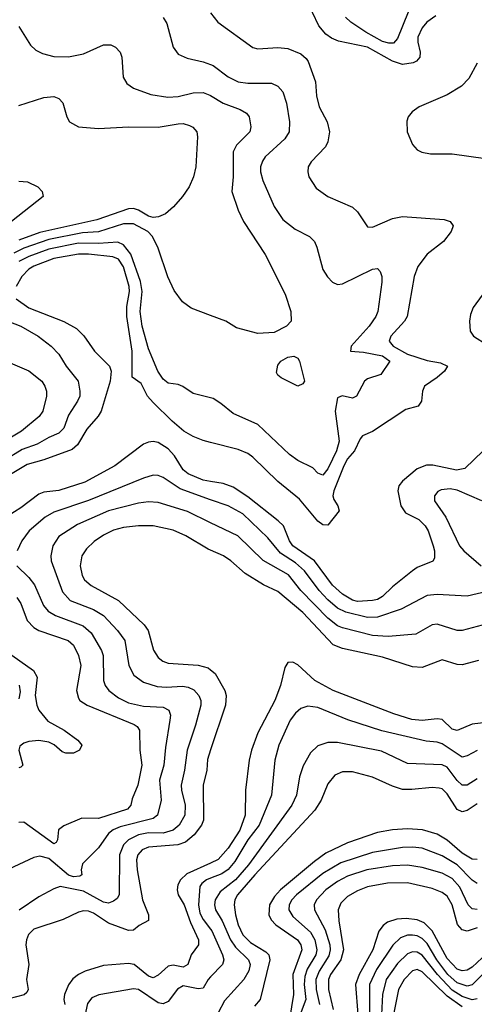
# Model space of a CAD drawing. Header units: inches. Extents: x 1308407 to 1441228, y 959628 to 1036311.
# Tile 319 of 656: x 1359233 to 1361059, y 1013711 to 1017660. Entities that reach past the tile are written whole.
import ezdxf

# ---------------------------------------------------------------- set-up
doc = ezdxf.new("R2010")
doc.units = ezdxf.units.IN
doc.header["$MEASUREMENT"] = 0
doc.layers.add('B3051', color=7, linetype='Continuous')
doc.layers.add('B3061', color=7, linetype='Continuous')

msp = doc.modelspace()

# ---------------------------------------------------------------- linework, layer by layer
at = {"layer": 'B3051', "color": 5}
for points, elevation in [([(1359810, 1017668.8), (1359824.3, 1017644.3), (1359849.3, 1017549.3), (1359870, 1017521.7), (1359905.5, 1017505.5), (1359970.7, 1017490.7), (1360000, 1017480)], 2660), ([(1359230, 1017632.7), (1359276.9, 1017556.9), (1359298, 1017538), (1359324.4, 1017524.4), (1359370, 1017512.2), (1359430, 1017511.1), (1359490, 1017523.2), (1359570, 1017558.5), (1359599.4, 1017559.4), (1359618, 1017550), (1359636.5, 1017530), (1359644, 1017510), (1359649.3, 1017429.3), (1359664, 1017404), (1359690, 1017384.7), (1359759.6, 1017359.6), (1359828.9, 1017348.9), (1359870, 1017351.4), (1359930, 1017366.3), (1359970, 1017367.3), (1359997.2, 1017357.2), (1360000, 1017355.5)], 2640), ([(1359230, 1017315.6), (1359330, 1017347.7), (1359370, 1017351.1), (1359390, 1017343.1), (1359406.5, 1017326.5), (1359422.6, 1017270), (1359433.1, 1017250), (1359470, 1017229.4), (1359550, 1017223), (1359670, 1017230.1), (1359790, 1017228.3), (1359870, 1017242.5), (1359890, 1017242.7), (1359915.8, 1017235.8), (1359928.5, 1017228.5), (1359944.6, 1017210), (1359946.9, 1017190), (1359940.1, 1017070), (1359931, 1017030), (1359913.9, 1016990), (1359887.2, 1016950), (1359850.6, 1016909.4), (1359818.4, 1016881.6), (1359791.4, 1016868.6), (1359770, 1016866.6), (1359750, 1016871.4), (1359710, 1016896.3), (1359690, 1016902.2), (1359670, 1016901.4), (1359543, 1016857), (1359314, 1016806), (1359230, 1016775)], 2620), ([(1359230, 1017012.6), (1359264.7, 1017010), (1359306.8, 1016990), (1359324, 1016970), (1359328, 1016950), (1359148.6, 1016810)], 2580), ([(1360000, 1016473), (1359922.4, 1016502.4), (1359887.6, 1016527.6), (1359853.3, 1016573.3), (1359828.2, 1016628.2), (1359790, 1016743), (1359766.4, 1016790), (1359747.6, 1016810), (1359690, 1016840.8), (1359650, 1016840.8), (1359550.5, 1016809.5), (1359485.1, 1016805.1), (1359350, 1016778), (1359250, 1016743.4), (1359210, 1016722.7)], 2640), ([(1360000, 1016143.1), (1359930, 1016160.6), (1359889.1, 1016189.1), (1359870, 1016197), (1359830, 1016201.4), (1359810, 1016217.9), (1359788.5, 1016250), (1359750, 1016339.4), (1359725.5, 1016430), (1359716.7, 1016490), (1359725.5, 1016570), (1359718.6, 1016610), (1359679.1, 1016719.1), (1359650, 1016757.3), (1359627, 1016767), (1359550, 1016761.6), (1359470, 1016762.9), (1359350, 1016739.4), (1359270, 1016710), (1359230.5, 1016690)], 2660), ([(1360000, 1015963.8), (1359970, 1015971.4), (1359930, 1015987.6), (1359893.1, 1016010), (1359845.1, 1016050), (1359770, 1016123.9), (1359747, 1016150), (1359720.6, 1016200.6), (1359685.6, 1016225.6), (1359684.5, 1016330), (1359663.2, 1016470), (1359664.2, 1016510), (1359674.6, 1016570), (1359672.5, 1016590), (1359650, 1016669.1), (1359630, 1016698.6), (1359608, 1016708), (1359510, 1016718.9), (1359470, 1016718.7), (1359370, 1016701.3), (1359290, 1016671.7), (1359270, 1016658.8), (1359242.6, 1016630), (1359219.8, 1016590)], 2680), ([(1359219.6, 1016539.6), (1359270, 1016504.2), (1359410, 1016449.5), (1359461.5, 1016421.5), (1359491.2, 1016391.2), (1359534.2, 1016330), (1359594, 1016270), (1359600.6, 1016250), (1359596.8, 1016210), (1359560.3, 1016090), (1359548.9, 1016070), (1359503.1, 1016016.9), (1359465, 1015955), (1359443.8, 1015936.2), (1359330, 1015894), (1359263.7, 1015876.3), (1359190, 1015831.9)], 2680), ([(1359190, 1016448.8), (1359238.2, 1016430), (1359307.3, 1016390), (1359359.8, 1016350), (1359390, 1016317.8), (1359420.5, 1016270), (1359467.8, 1016210), (1359475.1, 1016170), (1359474.3, 1016150), (1359465.9, 1016130), (1359430, 1016073.1), (1359410, 1016021.2), (1359390, 1016000.9), (1359350, 1015984.5), (1359303.2, 1015956.8), (1359243.5, 1015936.5), (1359170, 1015891)], 2660), ([(1359110, 1016319.1), (1359270, 1016251.9), (1359321.7, 1016210), (1359334.8, 1016190), (1359341.1, 1016170), (1359341, 1016150), (1359325.9, 1016090), (1359311.9, 1016068.1), (1359240.5, 1016010), (1359150, 1015955.9)], 2640), ([(1360000, 1015807.7), (1359970, 1015812.6), (1359910, 1015837.9), (1359890, 1015854.3), (1359855.2, 1015910), (1359830, 1015938.3), (1359790, 1015963.4), (1359770, 1015968.6), (1359750, 1015965.9), (1359730, 1015956.8), (1359615.4, 1015870), (1359495.3, 1015804.7), (1359390, 1015771.1), (1359330, 1015764.9), (1359310, 1015757), (1359237.9, 1015702.1), (1359187.2, 1015670)], 2720), ([(1360000, 1015734.6), (1359877.7, 1015777.7), (1359810, 1015824.3), (1359790, 1015831.8), (1359770, 1015832.9), (1359730, 1015821.1), (1359510, 1015731.5), (1359370, 1015685), (1359335.9, 1015664.1), (1359270.9, 1015610), (1359241.9, 1015570), (1359223.5, 1015530)], 2740), ([(1360000, 1015641.9), (1359906.8, 1015686.8), (1359790, 1015723.9), (1359750, 1015725.9), (1359710, 1015720.7), (1359590, 1015689.9), (1359464.9, 1015635.1), (1359390, 1015587.3), (1359366.3, 1015550), (1359358.3, 1015510), (1359359.5, 1015490), (1359404.9, 1015364.9), (1359436.3, 1015330), (1359530, 1015294.3), (1359570, 1015270.6), (1359626.4, 1015210), (1359655.7, 1015170), (1359671.9, 1015070), (1359691.4, 1015031.4), (1359730, 1015003.3), (1359785.7, 1014985.7), (1359823.1, 1014983.1), (1359887.4, 1014987.4), (1359910, 1014983.4), (1359932.4, 1014972.4), (1359953.3, 1014950), (1359960.4, 1014930), (1359960.4, 1014910), (1359939.8, 1014830), (1359906.5, 1014730), (1359895.8, 1014650), (1359881.8, 1014590), (1359882.8, 1014570), (1359898.2, 1014510), (1359895.9, 1014470), (1359874.3, 1014430), (1359850, 1014410), (1359810, 1014397.5), (1359750, 1014398.1), (1359710, 1014390.2), (1359670.1, 1014370), (1359649.6, 1014350.4), (1359634.4, 1014310), (1359633.1, 1014150), (1359624.5, 1014135.5), (1359610, 1014125), (1359590, 1014116.2), (1359570, 1014120.7), (1359490, 1014164.3), (1359396.1, 1014183.9), (1359370, 1014174.6), (1359310, 1014142.2), (1359231.9, 1014088.1)], 2760), ([(1360000, 1015532.4), (1359990, 1015536.7), (1359900.8, 1015590), (1359850, 1015612.6), (1359770, 1015629.9), (1359710, 1015629.9), (1359650, 1015622.7), (1359610, 1015611.9), (1359570, 1015592.8), (1359532.8, 1015567.2), (1359502.1, 1015537.9), (1359483.5, 1015510), (1359475.7, 1015470), (1359484.4, 1015430), (1359493.8, 1015413.8), (1359520.2, 1015390), (1359630.7, 1015330.7), (1359732.9, 1015232.9), (1359749.7, 1015209.7), (1359771, 1015131), (1359790, 1015101.5), (1359807.6, 1015087.6), (1359830, 1015079.6), (1359950, 1015071), (1359990, 1015061), (1360000, 1015052.8)], 2780), ([(1359222.2, 1015470), (1359270, 1015423.2), (1359293.5, 1015393.5), (1359329.6, 1015310), (1359347.7, 1015287.7), (1359377.2, 1015270), (1359488.9, 1015228.9), (1359520.4, 1015200.4), (1359562, 1015130), (1359569.1, 1015110), (1359570.1, 1015010), (1359576.8, 1014990), (1359590.9, 1014970), (1359630, 1014939.6), (1359670, 1014919.6), (1359730, 1014906.4), (1359810, 1014902), (1359832.6, 1014890), (1359838.5, 1014870), (1359836.8, 1014850), (1359818.6, 1014741.4), (1359812.7, 1014670), (1359795.3, 1014610), (1359802, 1014530), (1359786.8, 1014470), (1359770, 1014456), (1359637.1, 1014422.9), (1359608.9, 1014411.1), (1359590, 1014396.2), (1359550, 1014338.4), (1359485.6, 1014274.4), (1359479.8, 1014250), (1359482.3, 1014230), (1359475.2, 1014224.8), (1359450, 1014222), (1359430, 1014229), (1359350, 1014295.3), (1359314.4, 1014305.6), (1359290, 1014300.3), (1359190, 1014252.8)], 2740), ([(1359222, 1015342), (1359238.5, 1015318.5), (1359262.9, 1015250), (1359290, 1015221.9), (1359310.4, 1015210.4), (1359428.2, 1015170), (1359450, 1015150.8), (1359470.1, 1015110), (1359478.6, 1015070), (1359461.7, 1014970), (1359470, 1014938.5), (1359475.3, 1014930), (1359504.5, 1014910), (1359693.7, 1014833.7), (1359705, 1014825), (1359714.4, 1014810), (1359715.7, 1014730), (1359723.8, 1014670), (1359708.3, 1014590), (1359684.7, 1014535.3), (1359680.1, 1014510), (1359666.7, 1014493.3), (1359550, 1014456.7), (1359482.7, 1014457.3), (1359410, 1014427.2), (1359389.6, 1014410.4), (1359385.2, 1014370), (1359379.7, 1014360.3), (1359370, 1014354.8), (1359250, 1014440.8), (1359230, 1014440.4)], 2720), ([(1359146.2, 1015150), (1359289.1, 1015049.1), (1359303.3, 1015023.3), (1359295.4, 1014950), (1359301.9, 1014910), (1359310.4, 1014890), (1359346.7, 1014846.7), (1359411.8, 1014810), (1359467.1, 1014770), (1359482.4, 1014750), (1359473.4, 1014730), (1359450, 1014718.3), (1359418.6, 1014718.6), (1359403.7, 1014723.7), (1359371.4, 1014751.4), (1359350, 1014762.6), (1359310, 1014768.9), (1359270, 1014764.8), (1359250, 1014758.7), (1359233.9, 1014746.1), (1359229.4, 1014730), (1359246.2, 1014670), (1359238.2, 1014661.8), (1359230, 1014658.8)], 2680), ([(1359231.5, 1014991.5), (1359235.4, 1014964.6), (1359230, 1014936.4)], 2660), ([(1360000, 1014732.2), (1359987, 1014693), (1359984.2, 1014650), (1359970.1, 1014590), (1359971.4, 1014450), (1359962.8, 1014430), (1359933.6, 1014390), (1359898.9, 1014361.1), (1359868.8, 1014351.2), (1359750, 1014340.9), (1359724.6, 1014330), (1359707.4, 1014310), (1359702.1, 1014290), (1359704.5, 1014250), (1359726.8, 1014130), (1359750.9, 1014070), (1359750, 1014047.1), (1359713, 1014027), (1359690, 1014008.3), (1359670, 1014006.8), (1359590, 1014035.8), (1359530, 1014076.1), (1359510, 1014084.7), (1359490, 1014086), (1359470, 1014081.1), (1359408.3, 1014051.7), (1359290, 1014012.1), (1359268.8, 1013991.2), (1359260.1, 1013970), (1359258.4, 1013950), (1359269.8, 1013870), (1359260.1, 1013810), (1359267.2, 1013770), (1359261.5, 1013758.5), (1359250.9, 1013749.1), (1359190, 1013733.1)], 2780), ([(1360000, 1014277.6), (1359905.1, 1014234.9), (1359878.5, 1014210), (1359868.9, 1014190), (1359866.1, 1014170), (1359870.1, 1014150), (1359894.4, 1014110), (1359919.2, 1014039.2), (1359950.9, 1013970), (1359950.9, 1013949.1), (1359922.5, 1013910), (1359909.2, 1013870.8), (1359890, 1013860.6), (1359850, 1013867.7), (1359830, 1013863.9), (1359790, 1013827.9), (1359770, 1013817.1), (1359750, 1013823.4), (1359693.3, 1013870), (1359670, 1013874.1), (1359570, 1013867), (1359496.4, 1013843.6), (1359469.7, 1013830.3), (1359447.4, 1013812.6), (1359430, 1013789.1), (1359413.3, 1013750), (1359411.2, 1013730), (1359414.1, 1013710)], 2820), ([(1360000, 1014216.5), (1359983.8, 1014210), (1359964.6, 1014195.4), (1359956.9, 1014183.1), (1359951.4, 1014110), (1359956.3, 1014076.3), (1359970, 1014050.6), (1360000, 1014011.8)], 2840), ([(1360000, 1013821.1), (1359990, 1013810.8), (1359970, 1013775.4), (1359950, 1013773), (1359890, 1013785.6), (1359867.6, 1013772.4), (1359830, 1013722.4), (1359810, 1013713), (1359790, 1013716.6), (1359710, 1013770.4), (1359690, 1013772.6), (1359551.1, 1013748.9), (1359523, 1013737), (1359505.3, 1013714.7), (1359494.8, 1013665.2)], 2840)]:
    msp.add_lwpolyline(points, dxfattribs=dict(at, elevation=elevation))
at = {"layer": 'B3061', "color": 5}
for points, elevation in [([(1360904.3, 1017675.7), (1360867.9, 1017650), (1360850, 1017626.5), (1360832.2, 1017590), (1360831.6, 1017570), (1360842, 1017530), (1360839.5, 1017510), (1360826.4, 1017493.6), (1360813.8, 1017486.2), (1360770, 1017480.4), (1360730, 1017493.3), (1360630, 1017549.3), (1360514.1, 1017574.1), (1360485.8, 1017585.8), (1360462.1, 1017602.1), (1360434.7, 1017634.7), (1360383.3, 1017743.3)], 2680), ([(1360000, 1017686.6), (1360028.9, 1017650), (1360170, 1017547.8), (1360190, 1017542.8), (1360270, 1017548.6), (1360310, 1017544.7), (1360362.3, 1017522.3), (1360384.3, 1017504.3), (1360392, 1017492), (1360421.8, 1017410), (1360425.5, 1017354.5), (1360436, 1017310), (1360468.6, 1017250), (1360478, 1017210), (1360470.2, 1017170.2), (1360461.3, 1017150), (1360403.9, 1017090), (1360392.3, 1017070), (1360390.2, 1017050), (1360394.4, 1017030), (1360423.6, 1016983.6), (1360470.1, 1016950.1), (1360570, 1016907.9), (1360589.4, 1016889.4), (1360630, 1016828.4), (1360650, 1016828.1), (1360730, 1016862.7), (1360770, 1016871), (1360937.7, 1016857.7), (1360961.6, 1016850), (1360973.5, 1016833.5), (1360966.5, 1016810), (1360935.6, 1016770), (1360870, 1016719.4), (1360831.7, 1016670), (1360817.7, 1016630), (1360789, 1016470), (1360778.6, 1016450), (1360723.7, 1016390), (1360717.4, 1016370), (1360732.6, 1016350), (1360790, 1016318.2), (1360870, 1016293.5), (1360922.9, 1016282.9), (1360951.4, 1016270), (1360938.5, 1016250), (1360910, 1016224.6), (1360859.2, 1016190), (1360850.7, 1016169.3), (1360847.3, 1016130), (1360833.6, 1016110), (1360784.2, 1016095.8), (1360650, 1016008.6), (1360610, 1015990.6), (1360600.8, 1015979.2), (1360577.3, 1015930), (1360550, 1015897.9), (1360535.2, 1015870), (1360494.4, 1015770), (1360491.3, 1015750), (1360495.3, 1015735.3), (1360510.6, 1015710), (1360516.6, 1015690), (1360470, 1015632.1), (1360450, 1015633.6), (1360430, 1015649.1), (1360357, 1015737), (1360270, 1015807.3), (1360170, 1015905.6), (1360150, 1015919.4), (1360110, 1015935.8), (1360000, 1015963.8)], 2680), ([(1360793.2, 1017690), (1360750, 1017584.2), (1360733.9, 1017566.1), (1360715, 1017565), (1360690, 1017572.7), (1360623.2, 1017610), (1360563.2, 1017650), (1360542.1, 1017670)], 2660), ([(1360000, 1017480), (1360010, 1017476.3), (1360070.2, 1017430), (1360110, 1017410.1), (1360150, 1017405.5), (1360244.8, 1017404.8), (1360270, 1017392.8), (1360289.4, 1017370), (1360304.8, 1017324.8), (1360317, 1017250), (1360315.5, 1017210), (1360298.3, 1017181.7), (1360219.7, 1017110), (1360207.8, 1017092.2), (1360200.6, 1017070), (1360200.2, 1017050), (1360210, 1017014.9), (1360254.7, 1016910), (1360290, 1016857.8), (1360339, 1016819), (1360397, 1016790), (1360416.9, 1016770), (1360427, 1016747), (1360450, 1016658.4), (1360468.9, 1016628.9), (1360490, 1016606.5), (1360510, 1016598), (1360530, 1016599.7), (1360650, 1016659.1), (1360670, 1016661.3), (1360680.3, 1016650), (1360686.9, 1016630), (1360687.5, 1016607.5), (1360670.8, 1016490), (1360663, 1016470), (1360637.2, 1016430), (1360563.8, 1016350), (1360561.6, 1016330), (1360613.9, 1016326.1), (1360690, 1016311.3), (1360720.2, 1016290), (1360683.8, 1016236.2), (1360630, 1016219.8), (1360617.4, 1016210), (1360586.4, 1016150), (1360570, 1016141.8), (1360528.2, 1016151.8), (1360510, 1016142.9), (1360500.5, 1016090), (1360516, 1015970), (1360504.8, 1015930), (1360490, 1015897.7), (1360470, 1015858.8), (1360450, 1015833.5), (1360430, 1015840.5), (1360410, 1015862), (1360350, 1015892.2), (1360316.5, 1015916.5), (1360190, 1016035.7), (1360090, 1016080.3), (1360041, 1016121.1), (1360010, 1016140.6), (1360000, 1016143.1)], 2660), ([(1361070, 1017485.3), (1361036.4, 1017423.6), (1361007.2, 1017392.8), (1360950, 1017357.7), (1360837.6, 1017310), (1360809.4, 1017290.6), (1360792.9, 1017270), (1360787.5, 1017252.5), (1360789.2, 1017210), (1360810, 1017159.5), (1360830, 1017138.3), (1360847.9, 1017127.9), (1360882.3, 1017122.3), (1360970, 1017121.3), (1361170, 1017093.7)], 2720), ([(1360000, 1017355.5), (1360050, 1017324.8), (1360119, 1017299), (1360144.3, 1017284.3), (1360154.9, 1017270), (1360161.6, 1017230), (1360157.8, 1017210), (1360103.3, 1017156.7), (1360090.1, 1017130), (1360090.8, 1017029.2), (1360084.9, 1016970), (1360110, 1016895.3), (1360131.4, 1016850), (1360218.4, 1016718.4), (1360299, 1016559), (1360322, 1016490), (1360324.1, 1016450), (1360304.7, 1016430), (1360254.6, 1016405.4), (1360190, 1016401.6), (1360103.3, 1016423.3), (1360060.7, 1016450), (1360000, 1016473)], 2640), ([(1361116.3, 1016590), (1361054.4, 1016505.6), (1361043, 1016477), (1361039, 1016450), (1361041.5, 1016410), (1361055.5, 1016390), (1361110, 1016355.4)], 2720), ([(1361094.7, 1015930), (1361020.1, 1015859.9), (1360987.5, 1015852.5), (1360892.6, 1015872.6), (1360867.2, 1015872.8), (1360830, 1015859), (1360770, 1015809), (1360756.4, 1015790), (1360751.5, 1015770), (1360763.1, 1015710), (1360782.4, 1015682.4), (1360835.5, 1015655.5), (1360861.9, 1015630), (1360873.2, 1015610), (1360893.7, 1015550), (1360899.2, 1015530), (1360899.4, 1015500.6), (1360892.4, 1015487.6), (1360830, 1015462.6), (1360810, 1015449.2), (1360730, 1015385.2), (1360690, 1015346.7), (1360670, 1015335), (1360650, 1015330.3), (1360590, 1015326.2), (1360570, 1015331.8), (1360530, 1015355.7), (1360490, 1015391.3), (1360417.2, 1015490), (1360330.2, 1015550.2), (1360316.3, 1015570), (1360292.1, 1015630), (1360271.6, 1015650), (1360150, 1015746.8), (1360090, 1015784.5), (1360050, 1015799.6), (1360000, 1015807.7)], 2720), ([(1361089.4, 1015730.6), (1360990, 1015772.8), (1360962, 1015778), (1360925.2, 1015774.8), (1360912.2, 1015767.8), (1360899.2, 1015750), (1360898.8, 1015730), (1360944.1, 1015664.1), (1360999.6, 1015550), (1361016.4, 1015530), (1361086, 1015470)], 2740), ([(1361110, 1015367), (1361030, 1015347.7), (1360910, 1015354.3), (1360870.1, 1015349.9), (1360764.6, 1015295.4), (1360670, 1015263.3), (1360630, 1015262.4), (1360543.1, 1015283.1), (1360510, 1015299.8), (1360470, 1015333.5), (1360435.4, 1015370), (1360376.9, 1015450), (1360340.9, 1015480.9), (1360280.1, 1015520.1), (1360230, 1015581.1), (1360130, 1015678.3), (1360070, 1015709.9), (1360000, 1015734.6)], 2740), ([(1361130, 1015242.5), (1361009.5, 1015210.5), (1360990, 1015209.9), (1360910, 1015235.2), (1360890, 1015232.7), (1360824.5, 1015195.5), (1360713.4, 1015186.6), (1360650, 1015190.7), (1360530, 1015220.3), (1360509, 1015229), (1360470, 1015260.1), (1360362.7, 1015370), (1360312.8, 1015432.8), (1360211, 1015491), (1360109.3, 1015589.3), (1360000, 1015641.9)], 2760), ([(1361076, 1015090), (1361010, 1015071.9), (1360990, 1015073.3), (1360930, 1015092.2), (1360850, 1015061.9), (1360810, 1015064.4), (1360690, 1015103.2), (1360530, 1015137.7), (1360492.6, 1015152.6), (1360370, 1015281.8), (1360270, 1015366.6), (1360212.8, 1015392.8), (1360138.7, 1015438.7), (1360081, 1015490), (1360051.9, 1015510), (1360000, 1015532.4)], 2780), ([(1361150, 1014845.9), (1361050, 1014835), (1360990, 1014808.8), (1360970, 1014815), (1360930, 1014853.4), (1360910, 1014856.2), (1360850, 1014849.2), (1360807.4, 1014852.6), (1360735.5, 1014875.5), (1360492, 1014970), (1360419.1, 1015010), (1360350, 1015072), (1360330, 1015083.5), (1360310, 1015082), (1360297.7, 1015062.2), (1360280.8, 1014990), (1360258.5, 1014930), (1360190, 1014799.3), (1360164.2, 1014730), (1360154.6, 1014690), (1360140.4, 1014570), (1360138.3, 1014470), (1360117.7, 1014410), (1360070, 1014336.7), (1360030, 1014291.1), (1360000, 1014277.6)], 2820), ([(1360000, 1015052.8), (1360018.1, 1015038.1), (1360057.5, 1014970), (1360062.6, 1014950), (1360059.2, 1014910), (1360000, 1014732.2)], 2780), ([(1361070, 1014728.3), (1361030, 1014707.4), (1361010, 1014702.7), (1360930, 1014755.1), (1360910, 1014762), (1360865.8, 1014765.8), (1360687.8, 1014807.8), (1360551.4, 1014851.4), (1360430, 1014901.8), (1360390, 1014906.8), (1360362.7, 1014897.3), (1360341.1, 1014878.9), (1360318.9, 1014850), (1360273.4, 1014750), (1360258.2, 1014690), (1360244.2, 1014550), (1360194.8, 1014430), (1360149.8, 1014370), (1360096.7, 1014283.3), (1360070, 1014251.1), (1360045.4, 1014234.6), (1360000, 1014216.5)], 2840), ([(1361070, 1014615.3), (1361030, 1014590.4), (1361010, 1014589.3), (1360990, 1014608.2), (1360950, 1014661.6), (1360930, 1014671.8), (1360790, 1014677), (1360685.6, 1014725.6), (1360510, 1014760.7), (1360470, 1014761.2), (1360430, 1014748), (1360400.4, 1014719.6), (1360372.1, 1014667.9), (1360356.4, 1014623.6), (1360344.2, 1014550), (1360325.6, 1014510), (1360151.7, 1014270), (1360100.1, 1014210), (1360037.7, 1014162.3), (1360018, 1014130), (1360015, 1014110), (1360020.1, 1014090), (1360046, 1014046), (1360079.2, 1013970), (1360100.5, 1013940.5), (1360152.1, 1013890), (1360159, 1013870), (1360154.1, 1013845.9), (1360133.4, 1013810), (1360055.7, 1013724.3), (1360030, 1013676.8)], 2860), ([(1361070, 1014514.9), (1361030, 1014488.3), (1361010, 1014483.4), (1360990, 1014492.8), (1360950, 1014555.3), (1360930, 1014574.6), (1360918.1, 1014578.1), (1360890, 1014580.1), (1360808.1, 1014571.9), (1360770, 1014572.9), (1360730, 1014585.7), (1360650, 1014621.5), (1360570, 1014642.8), (1360530, 1014643.5), (1360498.9, 1014630), (1360470, 1014595.4), (1360443.5, 1014530), (1360418, 1014490), (1360177.6, 1014230), (1360108, 1014150), (1360097.3, 1014130), (1360094.5, 1014110), (1360100.4, 1014070), (1360110.9, 1014030), (1360129.1, 1013990), (1360159.5, 1013959.5), (1360221.9, 1013921.9), (1360233.5, 1013910), (1360237.9, 1013890), (1360198.4, 1013730), (1360176.7, 1013703.3)], 2880), ([(1361070, 1014292.1), (1361050, 1014293.4), (1361010, 1014316.7), (1360950, 1014369.5), (1360910, 1014394), (1360850.6, 1014410.5), (1360790, 1014414.2), (1360729.7, 1014410.3), (1360670, 1014399.5), (1360550, 1014358.7), (1360463.3, 1014316.7), (1360416.5, 1014283.5), (1360280.5, 1014170), (1360256.4, 1014143.6), (1360236.6, 1014110), (1360234.1, 1014070), (1360242.9, 1014050), (1360261.8, 1014030), (1360348.8, 1013970), (1360362.5, 1013950), (1360366.7, 1013930), (1360330.8, 1013830), (1360333.2, 1013750), (1360309.6, 1013610.4)], 2920), ([(1361070, 1014195.5), (1361050, 1014209.4), (1360989.9, 1014270), (1360930, 1014307.1), (1360850, 1014336.6), (1360810, 1014341.6), (1360770, 1014339.6), (1360650, 1014319.9), (1360522.2, 1014277.8), (1360450, 1014235.9), (1360344.4, 1014150), (1360326.3, 1014130), (1360315.7, 1014110), (1360314.2, 1014090), (1360330, 1014062.7), (1360400.5, 1014000.5), (1360417.9, 1013970), (1360426.7, 1013930), (1360422.3, 1013910), (1360388.1, 1013851.9), (1360377.9, 1013822.1), (1360375.2, 1013790), (1360382.9, 1013730), (1360359.9, 1013670)], 2940), ([(1361070, 1014091.2), (1361050, 1014094.1), (1361034.1, 1014110), (1361000.9, 1014180.9), (1360970, 1014215.5), (1360930, 1014237.1), (1360850, 1014260.3), (1360790, 1014269.6), (1360730, 1014266.5), (1360627.4, 1014250), (1360550, 1014224.7), (1360510, 1014203.9), (1360462, 1014170), (1360425, 1014130), (1360416.4, 1014110), (1360417.5, 1014090), (1360460.2, 1014010), (1360478.5, 1013950), (1360480.5, 1013930), (1360474.6, 1013905.4), (1360435.9, 1013844.1), (1360422.5, 1013810), (1360423.4, 1013770), (1360436.7, 1013710)], 2960), ([(1361070, 1014017.6), (1361030, 1014004.6), (1361010, 1014009.4), (1360990.9, 1014030.9), (1360969.6, 1014110), (1360950, 1014144.7), (1360930, 1014159.9), (1360890, 1014175.2), (1360790, 1014197.7), (1360710, 1014196.2), (1360630, 1014181.8), (1360590, 1014166.2), (1360550, 1014143.1), (1360523.1, 1014116.9), (1360511.9, 1014090), (1360514.2, 1014045.8), (1360534.1, 1013930), (1360523, 1013890), (1360481.4, 1013830), (1360473.9, 1013810), (1360473.5, 1013770), (1360491.9, 1013690)], 2980), ([(1361130, 1013935.3), (1361050, 1013860.1), (1361030, 1013848.3), (1361010, 1013845.1), (1360990, 1013852.4), (1360950, 1013894.5), (1360890, 1014005.1), (1360858.1, 1014038.1), (1360830, 1014049.6), (1360784.9, 1014055.1), (1360747.4, 1014052.6), (1360710, 1014040.1), (1360692.4, 1014027.6), (1360676.1, 1014003.9), (1360651.4, 1013930), (1360596.3, 1013830), (1360582.2, 1013790), (1360591.7, 1013670)], 3020), ([(1360000, 1014011.8), (1360005.1, 1014005.1), (1360048.4, 1013910), (1360052.5, 1013890), (1360047.5, 1013870), (1360000, 1013821.1)], 2840), ([(1361150, 1013887.6), (1361050.4, 1013789.6), (1361030, 1013784.2), (1360990, 1013797.5), (1360952.9, 1013830), (1360908.3, 1013890), (1360870, 1013954.4), (1360850, 1013975), (1360830, 1013985.3), (1360810, 1013988.9), (1360790, 1013987.8), (1360762.5, 1013977.5), (1360731.5, 1013948.5), (1360665.4, 1013850), (1360638.3, 1013790), (1360638.2, 1013670)], 3040), ([(1361070, 1013733.2), (1361050, 1013729.4), (1361010, 1013741.9), (1360970, 1013768), (1360910.4, 1013830), (1360850, 1013908), (1360830, 1013920.3), (1360810, 1013921.7), (1360790, 1013913.8), (1360750, 1013874.8), (1360704.8, 1013810), (1360689.6, 1013750.4), (1360685.7, 1013670)], 3060), ([(1361010, 1013701.2), (1360950, 1013743.4), (1360850, 1013841.2), (1360830, 1013850.3), (1360810, 1013845.1), (1360776.5, 1013810), (1360754.6, 1013770), (1360730.1, 1013650.1)], 3080)]:
    msp.add_lwpolyline(points, dxfattribs=dict(at, elevation=elevation))
at = {"layer": 'B3061', "color": 5, "elevation": 2640}
msp.add_lwpolyline([(1360350, 1016189.4), (1360283.6, 1016223.6), (1360270, 1016234), (1360264.9, 1016244.9), (1360270, 1016274.4), (1360282, 1016290), (1360310, 1016306.7), (1360334, 1016310), (1360350, 1016302), (1360356.3, 1016290), (1360376.4, 1016210), (1360370, 1016199.3)], close=True, dxfattribs=at)

doc.saveas('drawing.dxf')
